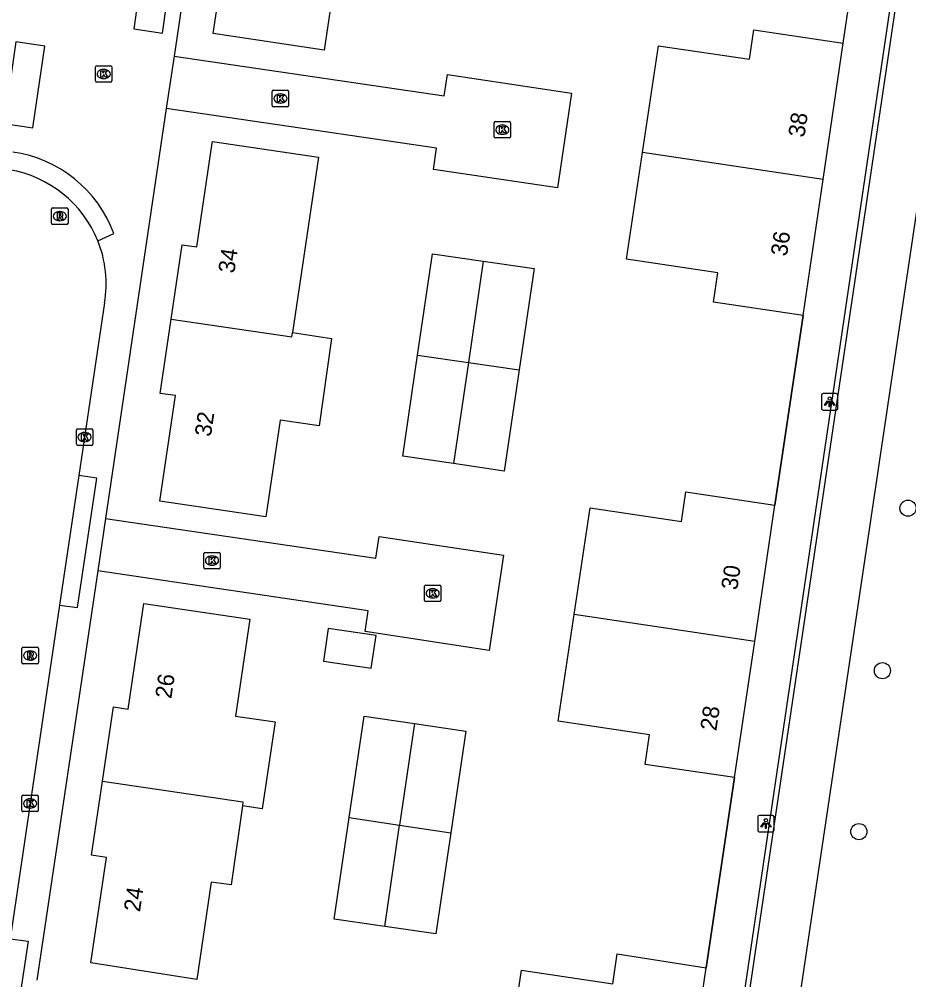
# Model space of a CAD drawing. Extents: x 164150 to 165261, y 382513 to 383432.
# Drawn here: x 164547.9 to 164601.9, y 382941.4 to 382999.8 of the extents above; entities that cross this region are included whole.
import ezdxf

# ---------------------------------------------------------------- set-up
doc = ezdxf.new("R2010")
doc.units = 0
for name, color, linetype in [('IMGEO_Boom', 7, 'Continuous'), ('IMGEO_Fietspad_gesloten', 7, 'Continuous'), ('IMGEO_Groenvoorziening', 7, 'Continuous'), ('IMGEO_Haag', 7, 'Continuous'), ('IMGEO_Hek', 7, 'Continuous'), ('IMGEO_Kolk', 7, 'Continuous'), ('IMGEO_Lichtpunt', 7, 'Continuous'), ('IMGEO_Pand', 7, 'Continuous'), ('IMGEO_Pand_nummerreeks', 7, 'Continuous'), ('IMGEO_Rijbaan_lokaal_open', 7, 'Continuous'), ('IMGEO_Rioolput', 7, 'Continuous'), ('IMGEO_Voetpad_open', 7, 'Continuous')]:
    doc.layers.add(name, color=color, linetype=linetype)

msp = doc.modelspace()

# ---------------------------------------------------------------- linework, layer by layer
at = {"layer": 'IMGEO_Boom'}
for centre in [(164601.874, 382970.068), (164600.318, 382960.198), (164598.89, 382950.419)]:
    msp.add_circle(centre, 0.489, dxfattribs=at)
at = {"layer": 'IMGEO_Fietspad_gesloten'}
for points in [[(164606.207, 383013.843), (164604.952, 383005.406), (164583.055, 382858.156), (164580.335, 382839.876)], [(164580.781, 382863.291), (164601.66, 383004.124)]]:
    msp.add_lwpolyline(points, dxfattribs=at)
at = {"layer": 'IMGEO_Groenvoorziening'}
for points in [[(164597.943, 382998.317), (164598.85, 383004.484)], [(164593.791, 382970.247), (164595.511, 382981.778)], [(164589.628, 382942.149), (164591.334, 382953.703)]]:
    msp.add_lwpolyline(points, dxfattribs=at)
at = {"layer": 'IMGEO_Haag'}
msp.add_lwpolyline([(164601.322, 383004.142), (164580.48, 382863.334), (164580.781, 382863.291)], dxfattribs=at)
at = {"layer": 'IMGEO_Hek'}
for points in [[(164597.943, 382998.317), (164598.85, 383004.484), (164582.433, 383006.853)], [(164595.511, 382981.778), (164593.791, 382970.247)], [(164591.334, 382953.703), (164589.628, 382942.149)]]:
    msp.add_lwpolyline(points, dxfattribs=at)
at = {"layer": 'IMGEO_Kolk'}
for p, q in [((164552.613, 382996.947), (164553.465, 382996.947)), ((164552.538, 382996.021), (164552.538, 382996.873)), ((164553.026, 382996.727), (164553.051, 382996.727)), ((164553.539, 382996.873), (164553.539, 382996.021)), ((164553.465, 382995.947), (164552.613, 382995.947)), ((164553.049, 382996.167), (164553.024, 382996.167)), ((164563.267, 382994.53), (164563.267, 382995.382)), ((164563.342, 382995.456), (164564.194, 382995.456)), ((164563.755, 382995.236), (164563.78, 382995.236)), ((164564.268, 382995.382), (164564.268, 382994.53)), ((164563.778, 382994.676), (164563.753, 382994.676)), ((164564.194, 382994.456), (164563.342, 382994.456)), ((164576.744, 382992.636), (164576.744, 382993.488)), ((164576.819, 382993.562), (164577.671, 382993.562)), ((164577.745, 382993.488), (164577.745, 382992.636)), ((164577.232, 382993.342), (164577.257, 382993.342)), ((164577.671, 382992.562), (164576.819, 382992.562)), ((164577.255, 382992.782), (164577.23, 382992.782)), ((164551.376, 382973.961), (164551.376, 382974.813)), ((164551.451, 382974.887), (164552.303, 382974.887)), ((164552.377, 382974.813), (164552.377, 382973.961)), ((164551.864, 382974.667), (164551.889, 382974.667)), ((164552.303, 382973.887), (164551.451, 382973.887)), ((164551.887, 382974.107), (164551.862, 382974.107)), ((164559.112, 382966.46), (164559.112, 382967.312)), ((164559.187, 382967.386), (164560.039, 382967.386)), ((164560.113, 382967.312), (164560.113, 382966.46)), ((164559.623, 382966.606), (164559.598, 382966.606)), ((164559.6, 382967.166), (164559.625, 382967.166)), ((164560.039, 382966.386), (164559.187, 382966.386)), ((164572.512, 382964.47), (164572.512, 382965.322)), ((164572.587, 382965.396), (164573.439, 382965.396)), ((164573, 382965.176), (164573.025, 382965.176)), ((164573.513, 382965.322), (164573.513, 382964.47)), ((164573.439, 382964.396), (164572.587, 382964.396)), ((164573.023, 382964.616), (164572.998, 382964.616)), ((164548.142, 382952.633), (164548.994, 382952.633)), ((164548.067, 382951.707), (164548.067, 382952.559)), ((164548.555, 382952.413), (164548.58, 382952.413)), ((164549.068, 382952.559), (164549.068, 382951.707)), ((164548.994, 382951.633), (164548.142, 382951.633)), ((164548.578, 382951.853), (164548.553, 382951.853))]:
    msp.add_line(p, q, dxfattribs=at)
for points in [[(164552.613, 382996.947), (164553.465, 382996.947)], [(164552.538, 382996.021), (164552.538, 382996.873)], [(164552.859, 382996.647), (164552.982, 382996.647), (164552.982, 382996.496), (164553.112, 382996.647), (164553.276, 382996.647), (164553.13, 382996.496), (164553.283, 382996.247), (164553.131, 382996.247), (164553.046, 382996.411), (164552.982, 382996.344), (164552.982, 382996.247), (164552.859, 382996.247), (164552.859, 382996.647)], [(164553.539, 382996.873), (164553.539, 382996.021)], [(164553.465, 382995.947), (164552.613, 382995.947)], [(164563.267, 382994.53), (164563.267, 382995.382)], [(164563.342, 382995.456), (164564.194, 382995.456)], [(164564.268, 382995.382), (164564.268, 382994.53)], [(164563.588, 382995.156), (164563.711, 382995.156), (164563.711, 382995.005), (164563.841, 382995.156), (164564.005, 382995.156), (164563.859, 382995.005), (164564.012, 382994.756), (164563.86, 382994.756), (164563.775, 382994.92), (164563.711, 382994.853), (164563.711, 382994.756), (164563.588, 382994.756), (164563.588, 382995.156)], [(164564.194, 382994.456), (164563.342, 382994.456)], [(164576.744, 382992.636), (164576.744, 382993.488)], [(164576.819, 382993.562), (164577.671, 382993.562)], [(164577.745, 382993.488), (164577.745, 382992.636)], [(164577.065, 382993.262), (164577.188, 382993.262), (164577.188, 382993.111), (164577.318, 382993.262), (164577.482, 382993.262), (164577.336, 382993.111), (164577.489, 382992.862), (164577.337, 382992.862), (164577.252, 382993.026), (164577.188, 382992.959), (164577.188, 382992.862), (164577.065, 382992.862), (164577.065, 382993.262)], [(164577.671, 382992.562), (164576.819, 382992.562)], [(164551.376, 382973.961), (164551.376, 382974.813)], [(164551.451, 382974.887), (164552.303, 382974.887)], [(164552.377, 382974.813), (164552.377, 382973.961)], [(164551.697, 382974.587), (164551.82, 382974.587), (164551.82, 382974.436), (164551.95, 382974.587), (164552.114, 382974.587), (164551.968, 382974.436), (164552.121, 382974.187), (164551.969, 382974.187), (164551.884, 382974.351), (164551.82, 382974.284), (164551.82, 382974.187), (164551.697, 382974.187), (164551.697, 382974.587)], [(164552.303, 382973.887), (164551.451, 382973.887)], [(164559.112, 382966.46), (164559.112, 382967.312)], [(164559.187, 382967.386), (164560.039, 382967.386)], [(164560.113, 382967.312), (164560.113, 382966.46)], [(164559.433, 382967.086), (164559.556, 382967.086), (164559.556, 382966.935), (164559.686, 382967.086), (164559.85, 382967.086), (164559.704, 382966.935), (164559.857, 382966.686), (164559.705, 382966.686), (164559.62, 382966.85), (164559.556, 382966.783), (164559.556, 382966.686), (164559.433, 382966.686), (164559.433, 382967.086)], [(164560.039, 382966.386), (164559.187, 382966.386)], [(164572.512, 382964.47), (164572.512, 382965.322)], [(164572.587, 382965.396), (164573.439, 382965.396)], [(164572.833, 382965.096), (164572.956, 382965.096), (164572.956, 382964.945), (164573.086, 382965.096), (164573.25, 382965.096), (164573.104, 382964.945), (164573.257, 382964.696), (164573.105, 382964.696), (164573.02, 382964.86), (164572.956, 382964.793), (164572.956, 382964.696), (164572.833, 382964.696), (164572.833, 382965.096)], [(164573.513, 382965.322), (164573.513, 382964.47)], [(164573.439, 382964.396), (164572.587, 382964.396)], [(164548.142, 382952.633), (164548.994, 382952.633)], [(164548.067, 382951.707), (164548.067, 382952.559)], [(164548.388, 382952.333), (164548.511, 382952.333), (164548.511, 382952.182), (164548.641, 382952.333), (164548.805, 382952.333), (164548.659, 382952.182), (164548.812, 382951.933), (164548.66, 382951.933), (164548.575, 382952.097), (164548.511, 382952.03), (164548.511, 382951.933), (164548.388, 382951.933), (164548.388, 382952.333)], [(164549.068, 382952.559), (164549.068, 382951.707)], [(164548.994, 382951.633), (164548.142, 382951.633)]]:
    msp.add_lwpolyline(points, dxfattribs=at)
for centre, start, end in [((164552.615, 382996.871), 91.55205, 178.44795), ((164552.615, 382996.871), 91.55205, 178.44795), ((164553.463, 382996.871), 1.55205, 88.44795), ((164553.463, 382996.871), 1.55205, 88.44795), ((164552.615, 382996.023), 181.55205, 268.44795), ((164552.615, 382996.023), 181.55205, 268.44795), ((164553.463, 382996.023), 271.55205, 358.44795), ((164553.463, 382996.023), 271.55205, 358.44795), ((164563.344, 382995.38), 91.55205, 178.44795), ((164563.344, 382995.38), 91.55205, 178.44795), ((164564.192, 382995.38), 1.55205, 88.44795), ((164564.192, 382995.38), 1.55205, 88.44795), ((164563.344, 382994.532), 181.55205, 268.44795), ((164563.344, 382994.532), 181.55205, 268.44795), ((164564.192, 382994.532), 271.55205, 358.44795), ((164564.192, 382994.532), 271.55205, 358.44795), ((164576.821, 382993.486), 91.55205, 178.44795), ((164576.821, 382993.486), 91.55205, 178.44795), ((164577.669, 382993.486), 1.55205, 88.44795), ((164577.669, 382993.486), 1.55205, 88.44795), ((164576.821, 382992.638), 181.55205, 268.44795), ((164576.821, 382992.638), 181.55205, 268.44795), ((164577.669, 382992.638), 271.55205, 358.44795), ((164577.669, 382992.638), 271.55205, 358.44795), ((164551.453, 382974.811), 91.55205, 178.44795), ((164551.453, 382974.811), 91.55205, 178.44795), ((164552.301, 382974.811), 1.55205, 88.44795), ((164552.301, 382974.811), 1.55205, 88.44795), ((164551.453, 382973.963), 181.55205, 268.44795), ((164551.453, 382973.963), 181.55205, 268.44795), ((164552.301, 382973.963), 271.55205, 358.44795), ((164552.301, 382973.963), 271.55205, 358.44795), ((164559.189, 382967.31), 91.55205, 178.44795), ((164559.189, 382967.31), 91.55205, 178.44795), ((164560.037, 382967.31), 1.55205, 88.44795), ((164560.037, 382967.31), 1.55205, 88.44795), ((164559.189, 382966.462), 181.55205, 268.44795), ((164559.189, 382966.462), 181.55205, 268.44795), ((164560.037, 382966.462), 271.55205, 358.44795), ((164560.037, 382966.462), 271.55205, 358.44795), ((164572.589, 382965.32), 91.55205, 178.44795), ((164572.589, 382965.32), 91.55205, 178.44795), ((164573.437, 382965.32), 1.55205, 88.44795), ((164573.437, 382965.32), 1.55205, 88.44795), ((164572.589, 382964.472), 181.55205, 268.44795), ((164572.589, 382964.472), 181.55205, 268.44795), ((164573.437, 382964.472), 271.55205, 358.44795), ((164573.437, 382964.472), 271.55205, 358.44795), ((164548.144, 382952.557), 91.55205, 178.44795), ((164548.144, 382952.557), 91.55205, 178.44795), ((164548.992, 382952.557), 1.55205, 88.44795), ((164548.992, 382952.557), 1.55205, 88.44795), ((164548.144, 382951.709), 181.55205, 268.44795), ((164548.144, 382951.709), 181.55205, 268.44795), ((164548.992, 382951.709), 271.55205, 358.44795), ((164548.992, 382951.709), 271.55205, 358.44795)]:
    msp.add_arc(centre, 0.0765, start, end, dxfattribs=at)
for centre, major_axis, ratio, start_param, end_param in [((164553.025, 382996.447), (-0.387, 0.002), 0.722429, 4.712389, 7.853982), ((164553.05, 382996.447), (-0.39, 0.002), 0.717154, 1.570796, 4.712389), ((164563.754, 382994.956), (-0.387, 0.002), 0.722429, 4.712389, 7.853982), ((164563.779, 382994.956), (-0.39, 0.002), 0.717154, 1.570796, 4.712389), ((164577.231, 382993.062), (-0.387, 0.002), 0.722429, 4.712389, 7.853982), ((164577.256, 382993.062), (-0.39, 0.002), 0.717154, 1.570796, 4.712389), ((164551.863, 382974.387), (-0.387, 0.002), 0.722429, 4.712389, 7.853982), ((164551.888, 382974.387), (-0.39, 0.002), 0.717154, 1.570796, 4.712389), ((164559.599, 382966.886), (-0.387, 0.002), 0.722429, 4.712389, 7.853982), ((164559.624, 382966.886), (-0.39, 0.002), 0.717154, 1.570796, 4.712389), ((164572.999, 382964.896), (-0.387, 0.002), 0.722429, 4.712389, 7.853982), ((164573.024, 382964.896), (-0.39, 0.002), 0.717154, 1.570796, 4.712389), ((164548.554, 382952.133), (-0.387, 0.002), 0.722429, 4.712389, 7.853982), ((164548.579, 382952.133), (-0.39, 0.002), 0.717154, 1.570796, 4.712389)]:
    msp.add_ellipse(centre, major_axis=major_axis, ratio=ratio, start_param=start_param, end_param=end_param, dxfattribs=at)
at = {"layer": 'IMGEO_Lichtpunt'}
for p, q in [((164596.618, 382976.932), (164596.618, 382976.125)), ((164596.618, 382976.932), (164596.618, 382976.125)), ((164597.52, 382977.027), (164596.712, 382977.027)), ((164597.52, 382977.027), (164596.712, 382977.027)), ((164597.614, 382976.125), (164597.614, 382976.932)), ((164597.614, 382976.125), (164597.614, 382976.932)), ((164596.712, 382976.031), (164597.52, 382976.031)), ((164596.712, 382976.031), (164597.52, 382976.031)), ((164592.747, 382951.315), (164592.747, 382950.508)), ((164592.747, 382951.315), (164592.747, 382950.508)), ((164593.649, 382951.41), (164592.841, 382951.41)), ((164593.649, 382951.41), (164592.841, 382951.41)), ((164593.743, 382950.508), (164593.743, 382951.315)), ((164593.743, 382950.508), (164593.743, 382951.315)), ((164592.841, 382950.414), (164593.649, 382950.414)), ((164592.841, 382950.414), (164593.649, 382950.414))]:
    msp.add_line(p, q, dxfattribs=at)
for points in [[(164596.992, 382976.596), (164597.031, 382976.568), (164596.843, 382976.306), (164596.805, 382976.333), (164596.992, 382976.596)], [(164597.094, 382976.548), (164597.141, 382976.548), (164597.141, 382976.226), (164597.094, 382976.226), (164597.094, 382976.548)], [(164597.204, 382976.568), (164597.242, 382976.595), (164597.429, 382976.333), (164597.39, 382976.305), (164597.204, 382976.568)], [(164593.121, 382950.979), (164593.16, 382950.951), (164592.972, 382950.689), (164592.934, 382950.716), (164593.121, 382950.979)], [(164593.223, 382950.931), (164593.27, 382950.931), (164593.27, 382950.609), (164593.223, 382950.609), (164593.223, 382950.931)], [(164593.333, 382950.951), (164593.371, 382950.978), (164593.558, 382950.716), (164593.519, 382950.688), (164593.333, 382950.951)]]:
    msp.add_lwpolyline(points, dxfattribs=at)
for centre in [(164597.117, 382976.73), (164593.246, 382951.113)]:
    msp.add_circle(centre, 0.0994, dxfattribs=at)
for centre, start, end in [((164596.712, 382976.932), 90, 180), ((164596.712, 382976.932), 90, 180), ((164597.52, 382976.932), 0, 90), ((164597.52, 382976.932), 0, 90), ((164596.712, 382976.125), 180, 270), ((164596.712, 382976.125), 180, 270), ((164597.52, 382976.125), 270, 0), ((164597.52, 382976.125), 270, 360), ((164592.841, 382951.315), 90, 180), ((164592.841, 382951.315), 90, 180), ((164593.649, 382951.315), 0, 90), ((164593.649, 382951.315), 0, 90), ((164592.841, 382950.508), 180, 270), ((164592.841, 382950.508), 180, 270), ((164593.649, 382950.508), 270, 0), ((164593.649, 382950.508), 270, 360)]:
    msp.add_arc(centre, 0.0946, start, end, dxfattribs=at)
at = {"layer": 'IMGEO_Pand'}
for points in [[(164568.072, 383008.923), (164566.425, 382997.893), (164559.69, 382998.898), (164561.335, 383009.918)], [(164585.752, 382991.682), (164586.719, 382998.163), (164592.243, 382997.348), (164592.514, 382999.123), (164597.943, 382998.317)], [(164596.726, 382990.044), (164597.943, 382998.317)], [(164557.136, 382981.559), (164557.806, 382986.074), (164558.683, 382985.937), (164559.631, 382992.241), (164559.648, 382992.35), (164566.083, 382991.396), (164564.494, 382980.733)], [(164595.511, 382981.778), (164590.058, 382982.589), (164590.325, 382984.371), (164584.784, 382985.201), (164585.752, 382991.682)], [(164596.726, 382990.044), (164585.752, 382991.682)], [(164595.511, 382981.778), (164596.726, 382990.044)], [(164572.099, 382979.373), (164572.995, 382985.521), (164576.077, 382985.078)], [(164576.077, 382985.078), (164575.179, 382978.924)], [(164576.077, 382985.078), (164579.165, 382984.634), (164578.263, 382978.474)], [(164564.494, 382980.733), (164566.874, 382980.38), (164566.122, 382975.082), (164563.743, 382975.42), (164562.883, 382969.545), (164556.447, 382970.487), (164557.387, 382976.909), (164556.465, 382977.043), (164557.136, 382981.559)], [(164557.136, 382981.559), (164564.455, 382980.472), (164564.494, 382980.733)], [(164574.283, 382972.775), (164571.203, 382973.224), (164572.099, 382979.373)], [(164572.099, 382979.373), (164575.179, 382978.924)], [(164575.179, 382978.924), (164574.283, 382972.775)], [(164575.179, 382978.924), (164578.263, 382978.474)], [(164578.263, 382978.474), (164577.363, 382972.326), (164574.283, 382972.775)], [(164581.601, 382963.603), (164582.568, 382970.09), (164588.113, 382969.263), (164588.381, 382971.06), (164593.791, 382970.247)], [(164592.563, 382961.975), (164593.791, 382970.247)], [(164552.973, 382953.495), (164553.641, 382958.003), (164554.523, 382957.863), (164555.478, 382964.274), (164561.914, 382963.327), (164561.046, 382957.43), (164563.439, 382957.096), (164562.65, 382951.8), (164561.458, 382951.978)], [(164591.334, 382953.703), (164585.912, 382954.506), (164586.178, 382956.302), (164580.636, 382957.124), (164581.601, 382963.603)], [(164592.563, 382961.975), (164581.601, 382963.603)], [(164569.286, 382960.354), (164569.58, 382962.338), (164566.676, 382962.768), (164566.382, 382960.785), (164569.286, 382960.354)], [(164591.334, 382953.703), (164592.563, 382961.975)], [(164567.94, 382951.272), (164568.853, 382957.431), (164571.899, 382956.981)], [(164571.899, 382956.981), (164571.004, 382950.817)], [(164571.899, 382956.981), (164575.027, 382956.519), (164574.109, 382950.357)], [(164561.458, 382951.978), (164560.783, 382947.181), (164559.559, 382947.353), (164558.696, 382941.438), (164552.256, 382942.445), (164553.206, 382948.853), (164552.305, 382948.987), (164552.973, 382953.495)], [(164552.973, 382953.495), (164561.494, 382952.232), (164561.458, 382951.978)], [(164570.11, 382944.664), (164567.026, 382945.112), (164567.94, 382951.272)], [(164567.94, 382951.272), (164571.004, 382950.817)], [(164570.11, 382944.664), (164571.004, 382950.817)], [(164574.109, 382950.357), (164573.194, 382944.216), (164570.11, 382944.664)], [(164571.004, 382950.817), (164574.109, 382950.357)], [(164577.437, 382935.509), (164578.403, 382942.002), (164583.945, 382941.179), (164584.214, 382942.99), (164589.628, 382942.149)], [(164588.4, 382933.881), (164589.628, 382942.149)]]:
    msp.add_lwpolyline(points, dxfattribs=at)
at = {"layer": 'IMGEO_Rijbaan_lokaal_open'}
for points in [[(164557.306, 382997.521), (164573.702, 382995.113), (164573.905, 382996.409), (164581.438, 382995.291), (164580.59, 382989.524), (164573.07, 382990.642), (164573.251, 382991.931), (164556.835, 382994.343)], [(164557.306, 382997.521), (164556.835, 382994.343)], [(164553.09, 382982.535), (164551.53, 382972.055)], [(164551.53, 382972.055), (164550.358, 382964.172)], [(164553.143, 382969.448), (164569.559, 382967.034), (164569.771, 382968.348), (164577.306, 382967.213), (164576.452, 382961.42), (164568.918, 382962.568), (164569.105, 382963.839), (164552.672, 382966.272)], [(164553.143, 382969.448), (164552.672, 382966.272)], [(164550.358, 382964.172), (164548.568, 382952.133), (164547.348, 382943.904)]]:
    msp.add_lwpolyline(points, dxfattribs=at)
for centre, radius, start, end in [((164546.16, 382983.694), 7.025, 21.81836, 80.5738), ((164546.169, 382983.691), 7.017, 350.51587, 21.86751)]:
    msp.add_arc(centre, radius, start, end, dxfattribs=at)
at = {"layer": 'IMGEO_Rioolput'}
for p, q in [((164549.87, 382987.382), (164549.87, 382988.234)), ((164549.945, 382988.308), (164550.797, 382988.308)), ((164550.871, 382988.234), (164550.871, 382987.382)), ((164550.358, 382988.088), (164550.383, 382988.088)), ((164550.797, 382987.308), (164549.945, 382987.308)), ((164550.381, 382987.528), (164550.356, 382987.528)), ((164548.073, 382960.691), (164548.073, 382961.543)), ((164548.148, 382961.617), (164549, 382961.617)), ((164548.561, 382961.397), (164548.586, 382961.397)), ((164549.074, 382961.543), (164549.074, 382960.691)), ((164548.584, 382960.837), (164548.559, 382960.837)), ((164549, 382960.617), (164548.148, 382960.617))]:
    msp.add_line(p, q, dxfattribs=at)
for points in [[(164549.87, 382987.382), (164549.87, 382988.234)], [(164549.945, 382988.308), (164550.797, 382988.308)], [(164550.871, 382988.234), (164550.871, 382987.382)], [(164550.459, 382988.006), (164550.207, 382988.008), (164550.207, 382987.608)], [(164550.207, 382987.608), (164550.331, 382987.608), (164550.331, 382987.77), (164550.342, 382987.77)], [(164550.385, 382987.927), (164550.331, 382987.927), (164550.331, 382987.846)], [(164550.331, 382987.846), (164550.383, 382987.846)], [(164550.389, 382987.741), (164550.46, 382987.608), (164550.6, 382987.608), (164550.535, 382987.734)], [(164550.797, 382987.308), (164549.945, 382987.308)], [(164548.073, 382960.691), (164548.073, 382961.543)], [(164548.148, 382961.617), (164549, 382961.617)], [(164549.074, 382961.543), (164549.074, 382960.691)], [(164548.662, 382961.315), (164548.41, 382961.317), (164548.41, 382960.917)], [(164548.41, 382960.917), (164548.534, 382960.917), (164548.534, 382961.079), (164548.545, 382961.079)], [(164548.588, 382961.236), (164548.534, 382961.236), (164548.534, 382961.155)], [(164548.534, 382961.155), (164548.586, 382961.155)], [(164548.592, 382961.05), (164548.663, 382960.917), (164548.803, 382960.917), (164548.738, 382961.043)], [(164549, 382960.617), (164548.148, 382960.617)]]:
    msp.add_lwpolyline(points, dxfattribs=at)
for centre, radius, start, end in [((164549.947, 382988.232), 0.0765, 91.55205, 178.44795), ((164549.947, 382988.232), 0.0765, 91.55205, 178.44795), ((164550.795, 382988.232), 0.0765, 1.55205, 88.44795), ((164550.795, 382988.232), 0.0765, 1.55205, 88.44795), ((164550.341, 382987.717), 0.0533, 26.02933, 88.69889), ((164550.367, 382988.035), 0.19, 274.7715, 282.96867), ((164550.391, 382987.831), 0.0964, 77.00612, 93.18647), ((164550.405, 382987.888), 0.0378, 276.66336, 79.67722), ((164550.458, 382987.896), 0.109, 350.36119, 89.41601), ((164550.456, 382987.896), 0.112, 277.58423, 350.98172), ((164550.44, 382987.681), 0.108, 29.51342, 73.79051), ((164549.947, 382987.384), 0.0765, 181.55205, 268.44795), ((164549.947, 382987.384), 0.0765, 181.55205, 268.44795), ((164550.795, 382987.384), 0.0765, 271.55205, 358.44795), ((164550.795, 382987.384), 0.0765, 271.55205, 358.44795), ((164548.15, 382961.541), 0.0765, 91.55205, 178.44795), ((164548.15, 382961.541), 0.0765, 91.55205, 178.44795), ((164548.998, 382961.541), 0.0765, 1.55205, 88.44795), ((164548.998, 382961.541), 0.0765, 1.55205, 88.44795), ((164548.544, 382961.026), 0.0533, 26.02933, 88.69889), ((164548.57, 382961.344), 0.19, 274.7715, 282.96867), ((164548.594, 382961.14), 0.0964, 77.00612, 93.18647), ((164548.608, 382961.197), 0.0378, 276.66336, 79.67722), ((164548.661, 382961.205), 0.109, 350.36119, 89.41601), ((164548.659, 382961.205), 0.112, 277.58423, 350.98172), ((164548.643, 382960.99), 0.108, 29.51342, 73.79051), ((164548.15, 382960.693), 0.0765, 181.55205, 268.44795), ((164548.15, 382960.693), 0.0765, 181.55205, 268.44795), ((164548.998, 382960.693), 0.0765, 271.55205, 358.44795), ((164548.998, 382960.693), 0.0765, 271.55205, 358.44795)]:
    msp.add_arc(centre, radius, start, end, dxfattribs=at)
for centre, major_axis, ratio, start_param, end_param in [((164550.357, 382987.808), (-0.387, 0.002), 0.722429, 4.712389, 7.853982), ((164550.382, 382987.808), (-0.39, 0.002), 0.717154, 1.570796, 4.712389), ((164548.56, 382961.117), (-0.387, 0.002), 0.722429, 4.712389, 7.853982), ((164548.585, 382961.117), (-0.39, 0.002), 0.717154, 1.570796, 4.712389)]:
    msp.add_ellipse(centre, major_axis=major_axis, ratio=ratio, start_param=start_param, end_param=end_param, dxfattribs=at)
at = {"layer": 'IMGEO_Voetpad_open'}
for points in [[(164559.158, 383010.01), (164557.306, 382997.521)], [(164555.599, 383004.376), (164554.863, 382999.192), (164556.614, 382998.931), (164557.344, 383004.114), (164555.599, 383004.376)], [(164548.736, 382993.177), (164549.469, 382998.141), (164547.71, 382998.392), (164546.994, 382993.429), (164548.736, 382993.177)], [(164556.835, 382994.343), (164553.143, 382969.448)], [(164552.681, 382986.305), (164553.656, 382986.753)], [(164550.358, 382964.172), (164551.443, 382964.04), (164552.628, 382971.896), (164551.53, 382972.055)], [(164552.672, 382966.272), (164548.985, 382941.401)], [(164547.348, 382943.904), (164548.444, 382943.762), (164547.265, 382935.866), (164546.177, 382936.01)]]:
    msp.add_lwpolyline(points, dxfattribs=at)
msp.add_arc((164546.429, 382984.072), 7.709, 20.35445, 81.92907, dxfattribs=at)

# ---------------------------------------------------------------- texts
at = {"layer": 'IMGEO_Pand_nummerreeks'}
for s, rotation, p in [('38', 81.63503, (164595.58, 382992.559)), ('36', 81.63503, (164594.518, 382985.34)), ('34', 81.44595, (164560.965, 382984.301)), ('32', 81.67513, (164559.543, 382974.377)), ('30', 81.55481, (164591.504, 382965.06)), ('26', 81.52616, (164557.14, 382958.459)), ('28', 81.55481, (164590.234, 382956.507)), ('24', 81.56627, (164555.237, 382945.507))]:
    msp.add_text(s, height=1, rotation=rotation, dxfattribs=at).set_placement(p)

doc.saveas('drawing.dxf')
